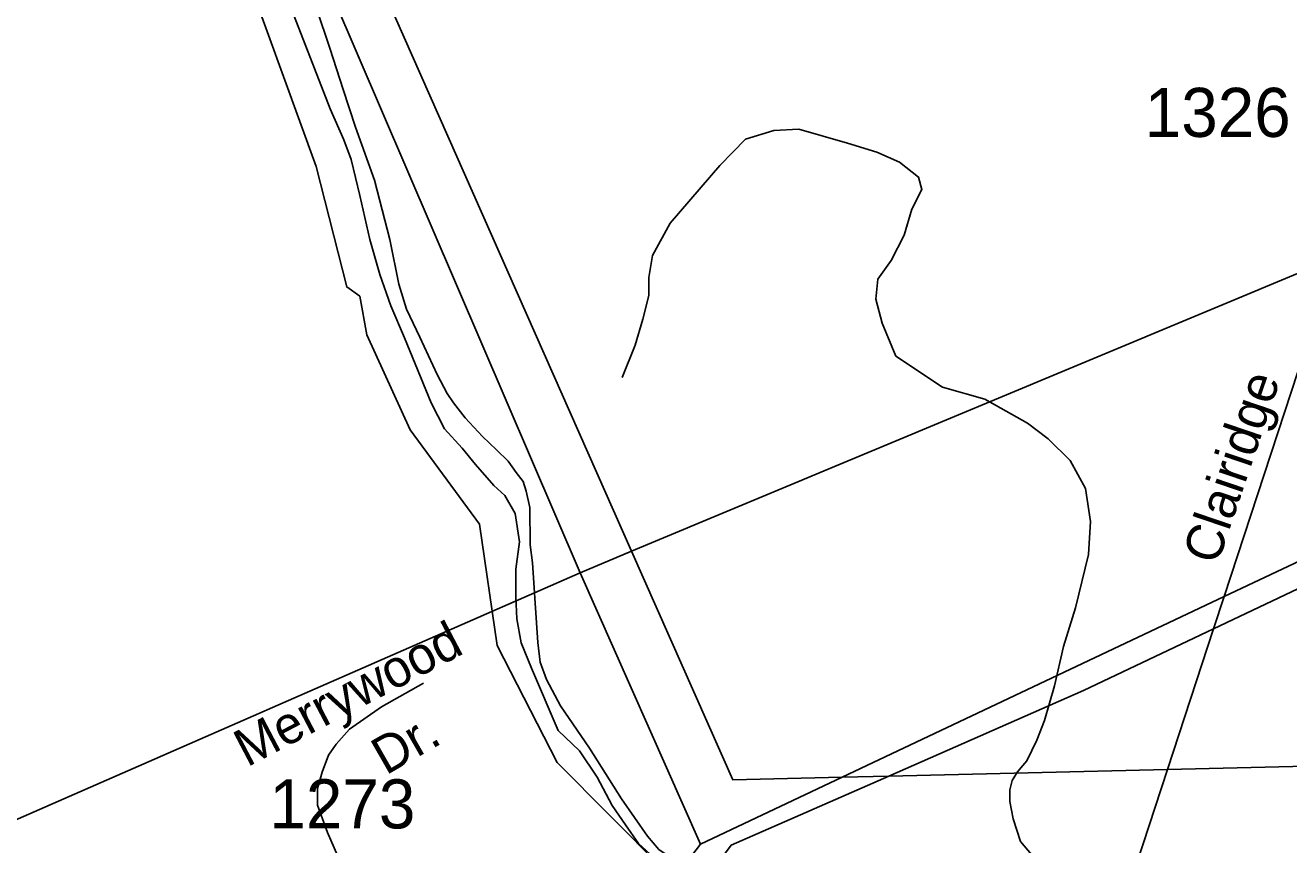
# Model space of a CAD drawing. Extents: x 2206922 to 2357709, y 510027 to 673830.
# Drawn here: x 2288677 to 2291895, y 605319 to 607406 of the extents above; entities that cross this region are included whole.
import ezdxf

# ---------------------------------------------------------------- set-up
doc = ezdxf.new("R2010")
doc.units = 0
for name, color, linetype in [('Exist Boundary Political Urban Extension UEB', 7, 'Continuous'), ('Exist Hydrographic Misc Water Feature', 7, 'Continuous'), ('Exist Road Non-System Type 51', 7, 'Continuous'), ('Exist Road Non-System Type 51 Label', 7, 'Continuous'), ('Exist Road Secondary Type 51 Attributed', 7, 'Continuous'), ('Exist Road Secondary Type 51 Label', 7, 'Continuous'), ('Exist Road Secondary Type 51 Number Label', 7, 'Continuous'), ('Exist Utilities Electrical Transmission Line', 7, 'Continuous')]:
    doc.layers.add(name, color=color, linetype=linetype)

msp = doc.modelspace()

# ---------------------------------------------------------------- linework, layer by layer
at = {"layer": 'Exist Boundary Political Urban Extension UEB'}
for p, q in [((2290221.3, 606065.9), (2289380.7, 607963.8)), ((2291586.6, 605510.6), (2290876.7, 605493.7)), ((2290876.7, 605493.7), (2290757.7, 605490.9))]:
    msp.add_line(p, q, dxfattribs=at)
for points in [[(2290757.7, 605490.9), (2290478.9, 605484.2), (2290221.3, 606065.9)], [(2292140.2, 604162.2), (2291941.6, 605519.1), (2291586.6, 605510.6)]]:
    msp.add_lwpolyline(points, dxfattribs=at)
at = {"layer": 'Exist Hydrographic Misc Water Feature'}
for points in [[(2292036.9, 603991.8), (2291885.8, 604945.9), (2291734.9, 605129.4), (2291583.8, 605184.9), (2290442.8, 605224.4), (2290300.7, 605256.9), (2290031.7, 605527.9), (2289878.7, 605826.2), (2289833.8, 606135.4), (2289656.9, 606375.1), (2289546.8, 606616.8), (2289528.7, 606715.5), (2289495.7, 606739.2), (2289417.8, 607045.7), (2289212.7, 607610.6)], [(2289346.6, 607467.8), (2289373.3, 607398.1), (2289453.1, 607193.1), (2289488.3, 607113.5), (2289506.8, 607063.7), (2289529.3, 606971.9), (2289554.6, 606860.3), (2289579.6, 606770.5), (2289607.9, 606690.8), (2289642.7, 606609.3), (2289710.4, 606443.8), (2289745.1, 606378.2), (2289789.5, 606328.5), (2289823.8, 606287.2), (2289870.1, 606233.6), (2289898.6, 606207.8), (2289924.9, 606162.1), (2289935.5, 606090.3), (2289926.5, 606020.3), (2289926.7, 605950.1), (2289929.2, 605894.2), (2289940.3, 605832.5), (2289966.5, 605768.5), (2290034, 605609.5), (2290088.3, 605558), (2290133.2, 605490.4), (2290172, 605418.8), (2290206, 605369.1), (2290238.6, 605321.6), (2290287, 605277.8)], [(2290197.6, 606508.3), (2290230.6, 606590.9), (2290250.1, 606656.9), (2290265.5, 606717.1), (2290265.1, 606763), (2290274.5, 606819.1), (2290319.6, 606901.6), (2290446.5, 607048.7), (2290511.5, 607115.1), (2290583.3, 607137.6), (2290647.1, 607140.6), (2290771.3, 607105.6), (2290845.8, 607082.3), (2290904, 607056.8), (2290952.4, 607019.1), (2290960.8, 606987.4), (2290935, 606937), (2290915.5, 606871), (2290882.3, 606806.6), (2290848.8, 606758.6), (2290843.3, 606708.3), (2290859.9, 606646.6), (2290894.4, 606563.1), (2291013.5, 606484), (2291121.4, 606453.1), (2291230.2, 606392.1), (2291282.3, 606352.6), (2291338.9, 606297.4), (2291377.3, 606225.6), (2291390.4, 606142.1), (2291384.9, 606057.7), (2291352, 605921.6), (2291321.3, 605823.6), (2291298.3, 605723.2), (2291272.9, 605635), (2291253.6, 605584.8), (2291227.8, 605532.7), (2291218.1, 605520.8), (2291204.4, 605504.6), (2291190.7, 605482.4), (2291184.9, 605458.5), (2291184.9, 605428.5), (2291193.3, 605384.6), (2291211.8, 605326.7), (2291258.7, 605271.4)]]:
    msp.add_lwpolyline(points, dxfattribs=at)
at = {"layer": 'Exist Road Non-System Type 51'}
for points in [[(2289418.5, 607448.1), (2289452.5, 607347.4), (2289486.5, 607242.3), (2289517.6, 607146), (2289566.5, 607011.2), (2289605, 606860.2), (2289628.6, 606746.2), (2289647.9, 606682.5), (2289681.9, 606611.4), (2289726.3, 606516.6), (2289751.5, 606467.7), (2289767.8, 606444), (2289797.4, 606405.5), (2289841.8, 606358.1), (2289877.3, 606324.1), (2289906.9, 606295.9), (2289927.6, 606266.3), (2289945.4, 606244.1), (2289952.8, 606218.9), (2289961.7, 606177.5), (2289963.1, 606082.7), (2289969.1, 606036.8), (2289974.1, 605960.4)], [(2289974.1, 605960.4), (2289975, 605946.4), (2289982.4, 605833.9), (2289988.3, 605783.5), (2290004.6, 605739.1), (2290040.1, 605672.4), (2290114.1, 605564.3), (2290195.5, 605435.5), (2290262.1, 605340.7), (2290290.3, 605306.6), (2290316.9, 605288.9), (2290342.1, 605275.5), (2290361.2, 605273)], [(2289508.7, 605207.4), (2289446.9, 605349.5), (2289421.4, 605419.2), (2289421.4, 605462.1), (2289433.3, 605503.6), (2289449.5, 605546.6), (2289468.8, 605574.7), (2289502.8, 605613.2), (2289584.2, 605669.5), (2289690.8, 605730.2)]]:
    msp.add_lwpolyline(points, dxfattribs=at)
at = {"layer": 'Exist Road Secondary Type 51 Attributed'}
msp.add_lwpolyline([(2292225.2, 607478.8), (2292202.5, 607380.4), (2292149.5, 607215.5), (2292095.1, 607059.6), (2292049.7, 606921.9), (2292014.3, 606814.2), (2291969.6, 606678.3), (2291730.9, 605950.5), (2291704, 605868.7), (2291586.6, 605510.6), (2291508.4, 605272.1), (2291463.9, 605132.6), (2291348.6, 604810.5), (2291326.4, 604714.2), (2291320.5, 604663.9), (2291310.1, 604557.3), (2291308.5, 604485.9), (2291307.1, 604426.9), (2291296.8, 604224), (2291286.4, 603929.3), (2291273.1, 603645), (2291264.2, 603439.1), (2291261.2, 603345.8), (2291239.9, 603265)], dxfattribs=at)
at = {"layer": 'Exist Utilities Electrical Transmission Line'}
for p, q in [((2290090.3, 606011.2), (2289356.4, 607719.2)), ((2290221.3, 606065.9), (2292014.3, 606814.2)), ((2291730.9, 605950.5), (2292555.6, 606340)), ((2292612.7, 606299.9), (2291704, 605868.7)), ((2290090.3, 606011.2), (2290221.3, 606065.9)), ((2289974.1, 605960.4), (2290090.3, 606011.2)), ((2290396.7, 605320.4), (2290090.3, 606011.2)), ((2288586.2, 605353.5), (2289974.1, 605960.4)), ((2290757.7, 605490.9), (2291730.9, 605950.5)), ((2290396.7, 605320.4), (2290757.7, 605490.9)), ((2290361.2, 605273), (2290396.7, 605320.4))]:
    msp.add_line(p, q, dxfattribs=at)
for points in [[(2291704, 605868.7), (2291372.5, 605711.4), (2290876.7, 605493.7)], [(2290876.7, 605493.7), (2290474.6, 605317.2), (2290450.7, 605284.5)]]:
    msp.add_lwpolyline(points, dxfattribs=at)

# ---------------------------------------------------------------- texts
at = {"layer": 'Exist Road Non-System Type 51 Label'}
for s, rotation, p in [('Merrywood', 27.7027, (2289241.8, 605515.3)), ('Dr.', 29.8389, (2289595.3, 605494.6))]:
    msp.add_text(s, height=95, rotation=rotation, dxfattribs=at).set_placement(p)
at = {"layer": 'Exist Road Secondary Type 51 Label'}
msp.add_text('Clairidge', height=95, rotation=71.2421, dxfattribs=at).set_placement((2291713.3, 606028.4))
at = {"layer": 'Exist Road Secondary Type 51 Number Label'}
for s, p in [('1326', (2291528.6, 607121.2)), ('1273', (2289298.6, 605360.2))]:
    msp.add_text(s, height=125, dxfattribs=at).set_placement(p)

doc.saveas('drawing.dxf')
